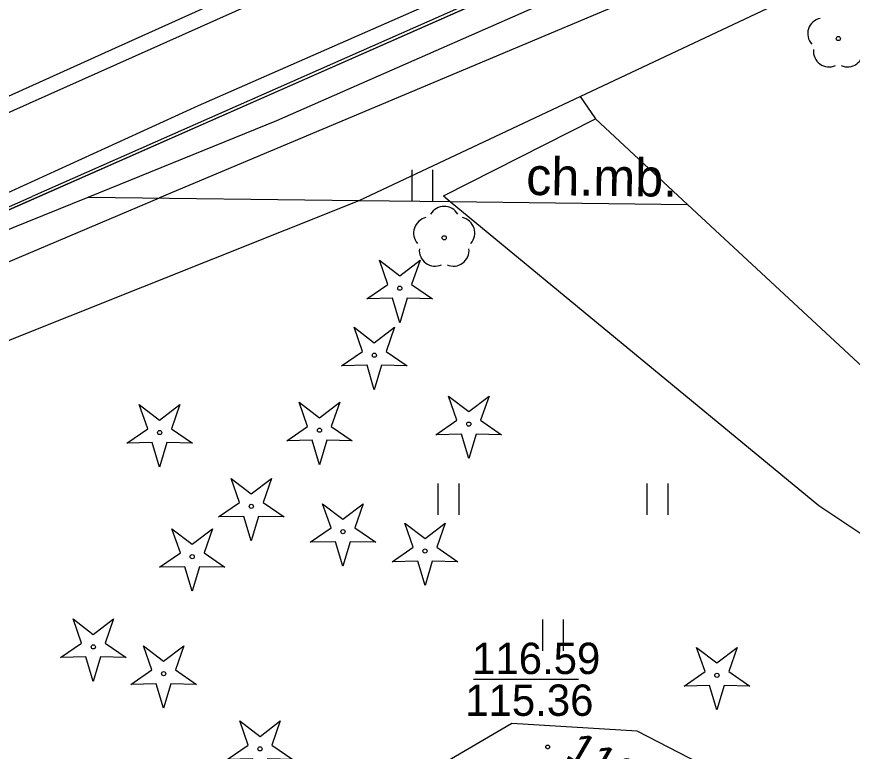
# Model space of a CAD drawing. Extents: x 6434771 to 6436222, y 5663454 to 5664782.
# Drawn here: x 6435209.44 to 6435229.44, y 5664181.62 to 5664199.2 of the extents above; entities that cross this region are included whole.
import ezdxf

# ---------------------------------------------------------------- set-up
doc = ezdxf.new("R2010")
doc.units = 0
for name, color, linetype in [('Warstwa 1', 7, 'Continuous'), ('Warstwa 10', 7, 'Continuous'), ('Warstwa 11', 7, 'Continuous'), ('Warstwa 12', 7, 'Continuous'), ('Warstwa 14', 7, 'Continuous'), ('Warstwa 25', 7, 'Continuous'), ('Warstwa 37', 7, 'Continuous'), ('Warstwa 4', 7, 'Continuous'), ('Warstwa 5', 7, 'Continuous'), ('Warstwa 6', 7, 'Continuous'), ('Warstwa 9', 7, 'Continuous')]:
    doc.layers.add(name, color=color, linetype=linetype)

msp = doc.modelspace()

# ---------------------------------------------------------------- linework, layer by layer
at = {"layer": 'Warstwa 1'}
msp.add_line((6435207.671, 5664193.885), (6435247.344, 5664211.396), dxfattribs=at)
msp.add_line((6435207.671, 5664193.885), (6435247.344, 5664211.396), dxfattribs=at)
at = {"layer": 'Warstwa 10'}
for points in [[(6435217.822, 5664192.448), (6435218.324, 5664192.795), (6435218.122, 5664193.371), (6435218.607, 5664193.001), (6435219.092, 5664193.371), (6435218.89, 5664192.795), (6435219.392, 5664192.448), (6435218.782, 5664192.462), (6435218.607, 5664191.878), (6435218.432, 5664192.462)], [(6435217.213, 5664190.845), (6435217.715, 5664191.192), (6435217.513, 5664191.768), (6435217.998, 5664191.398), (6435218.483, 5664191.768), (6435218.281, 5664191.192), (6435218.783, 5664190.845), (6435218.173, 5664190.859), (6435217.998, 5664190.275), (6435217.823, 5664190.859)], [(6435219.473, 5664189.197), (6435219.975, 5664189.544), (6435219.773, 5664190.12), (6435220.258, 5664189.75), (6435220.743, 5664190.12), (6435220.541, 5664189.544), (6435221.043, 5664189.197), (6435220.433, 5664189.211), (6435220.258, 5664188.627), (6435220.083, 5664189.211)], [(6435212.075, 5664188.995), (6435212.577, 5664189.342), (6435212.375, 5664189.918), (6435212.86, 5664189.548), (6435213.345, 5664189.918), (6435213.143, 5664189.342), (6435213.645, 5664188.995), (6435213.035, 5664189.009), (6435212.86, 5664188.425), (6435212.685, 5664189.009)], [(6435215.901, 5664189.051), (6435216.403, 5664189.398), (6435216.201, 5664189.974), (6435216.686, 5664189.604), (6435217.171, 5664189.974), (6435216.969, 5664189.398), (6435217.471, 5664189.051), (6435216.861, 5664189.065), (6435216.686, 5664188.481), (6435216.511, 5664189.065)], [(6435214.269, 5664187.23), (6435214.771, 5664187.577), (6435214.569, 5664188.153), (6435215.054, 5664187.783), (6435215.539, 5664188.153), (6435215.337, 5664187.577), (6435215.839, 5664187.23), (6435215.229, 5664187.244), (6435215.054, 5664186.66), (6435214.879, 5664187.244)], [(6435216.462, 5664186.624), (6435216.964, 5664186.971), (6435216.762, 5664187.547), (6435217.247, 5664187.177), (6435217.732, 5664187.547), (6435217.53, 5664186.971), (6435218.032, 5664186.624), (6435217.422, 5664186.638), (6435217.247, 5664186.054), (6435217.072, 5664186.638)], [(6435218.426, 5664186.16), (6435218.928, 5664186.507), (6435218.726, 5664187.083), (6435219.211, 5664186.713), (6435219.696, 5664187.083), (6435219.494, 5664186.507), (6435219.996, 5664186.16), (6435219.386, 5664186.174), (6435219.211, 5664185.59), (6435219.036, 5664186.174)], [(6435212.855, 5664186.027), (6435213.357, 5664186.374), (6435213.155, 5664186.95), (6435213.64, 5664186.58), (6435214.125, 5664186.95), (6435213.923, 5664186.374), (6435214.425, 5664186.027), (6435213.815, 5664186.041), (6435213.64, 5664185.457), (6435213.465, 5664186.041)], [(6435210.489, 5664183.867), (6435210.991, 5664184.214), (6435210.789, 5664184.79), (6435211.274, 5664184.42), (6435211.759, 5664184.79), (6435211.557, 5664184.214), (6435212.059, 5664183.867), (6435211.449, 5664183.881), (6435211.274, 5664183.297), (6435211.099, 5664183.881)], [(6435212.171, 5664183.225), (6435212.673, 5664183.572), (6435212.471, 5664184.148), (6435212.956, 5664183.778), (6435213.441, 5664184.148), (6435213.239, 5664183.572), (6435213.741, 5664183.225), (6435213.131, 5664183.239), (6435212.956, 5664182.655), (6435212.781, 5664183.239)], [(6435225.411, 5664183.185), (6435225.913, 5664183.532), (6435225.711, 5664184.108), (6435226.196, 5664183.738), (6435226.681, 5664184.108), (6435226.479, 5664183.532), (6435226.981, 5664183.185), (6435226.371, 5664183.199), (6435226.196, 5664182.615), (6435226.021, 5664183.199)], [(6435214.479, 5664181.427), (6435214.981, 5664181.774), (6435214.779, 5664182.35), (6435215.264, 5664181.98), (6435215.749, 5664182.35), (6435215.547, 5664181.774), (6435216.049, 5664181.427), (6435215.439, 5664181.441), (6435215.264, 5664180.857), (6435215.089, 5664181.441)]]:
    msp.add_lwpolyline(points, close=True, dxfattribs=at)
msp.add_lwpolyline([(6435258.612, 5664127.634), (6435260.153, 5664129.366), (6435264.608, 5664133.882), (6435268.33, 5664137.367), (6435270.216, 5664141.095), (6435272.054, 5664144.253), (6435274.192, 5664150.677), (6435276.148, 5664153.704), (6435268.421, 5664158.067), (6435261.139, 5664162.906), (6435251.069, 5664168.718), (6435245.174, 5664171.65), (6435229.527, 5664179.399), (6435224.289, 5664182.103), (6435221.292, 5664182.289), (6435213.295, 5664177.606), (6435211.267, 5664174.45), (6435210.571, 5664172.338), (6435208.979, 5664166.427), (6435206.269, 5664161.409), (6435205.145, 5664156.973), (6435204.672, 5664152.578), (6435201.705, 5664145.85)], dxfattribs=at)
for centre in [(6435218.607, 5664192.703), (6435217.998, 5664191.1), (6435220.258, 5664189.452), (6435212.86, 5664189.25), (6435216.686, 5664189.306), (6435215.054, 5664187.485), (6435217.247, 5664186.879), (6435219.211, 5664186.415), (6435213.64, 5664186.282), (6435211.274, 5664184.122), (6435212.956, 5664183.48), (6435226.196, 5664183.44), (6435215.264, 5664181.682)]:
    msp.add_circle(centre, 0.05, dxfattribs=at)
at = {"layer": 'Warstwa 11'}
for centre in [(6435229.1, 5664198.676), (6435219.67, 5664193.91)]:
    msp.add_circle(centre, 0.05, dxfattribs=at)
for centre, start, end in [((6435228.743, 5664198.792), 102.1471, 221.8529), ((6435228.88, 5664198.373), 174.1471, 293.8529), ((6435229.32, 5664198.373), 246.1471, 5.8529), ((6435219.67, 5664194.285), 30.1471, 149.8529), ((6435219.313, 5664194.026), 102.1471, 221.8529), ((6435220.027, 5664194.026), 318.1471, 77.8529), ((6435219.45, 5664193.607), 174.1471, 293.8529), ((6435219.89, 5664193.607), 246.1471, 5.8529)]:
    msp.add_arc(centre, 0.375, start, end, dxfattribs=at)
at = {"layer": 'Warstwa 12'}
for points in [[(6435281.015, 5664229.581), (6435277.645, 5664228.094), (6435276.508, 5664227.504), (6435272.02, 5664225.546), (6435268.408, 5664223.957), (6435257.54, 5664219.119), (6435244.366, 5664213.151), (6435239.776, 5664211.095), (6435226.173, 5664204.919), (6435211.959, 5664198.52), (6435206.598, 5664196.099), (6435204.1, 5664194.968)], [(6435281.015, 5664229.581), (6435277.645, 5664228.094), (6435276.508, 5664227.504), (6435272.02, 5664225.546), (6435268.408, 5664223.957), (6435257.54, 5664219.119), (6435244.366, 5664213.151), (6435239.776, 5664211.095), (6435226.173, 5664204.919), (6435211.959, 5664198.52), (6435206.598, 5664196.099), (6435204.1, 5664194.968)], [(6435209.047, 5664194.908), (6435213.79, 5664197.076), (6435220.057, 5664199.836), (6435224.313, 5664201.791), (6435227.367, 5664203.131), (6435231.76, 5664205.101), (6435237.666, 5664207.678), (6435246.447, 5664211.632), (6435253.649, 5664214.809), (6435261.59, 5664218.28), (6435263.639, 5664219.22), (6435265.731, 5664220.085), (6435268.264, 5664221.176), (6435272.331, 5664222.979), (6435278.445, 5664225.76), (6435280.983, 5664226.937)], [(6435280.96, 5664225.083), (6435272.726, 5664221.44), (6435272.318, 5664219.935), (6435265.515, 5664217.237), (6435263.541, 5664216.901), (6435229.891, 5664202.037), (6435212.86, 5664194.862)], [(6434951.727, 5664198.024), (6434957.926, 5664129.983), (6434961.97, 5664130.264), (6434970.187, 5664130.835), (6434974.947, 5664124.947), (6434990.17, 5664131.703), (6434990.854, 5664132.005), (6434994.237, 5664123.143), (6434999.18, 5664110.172), (6435001.706, 5664111.412), (6435036.932, 5664126.527), (6435044.825, 5664129.971), (6435047.01, 5664125.415), (6435062.997, 5664132.462), (6435089.634, 5664144.4), (6435128.506, 5664161.54), (6435147.181, 5664161.834), (6435151.583, 5664162.011), (6435155.497, 5664165.634), (6435159.038, 5664169.791), (6435160.945, 5664172.028), (6435199.14, 5664188.028), (6435202.43, 5664190.468), (6435212.86, 5664194.862)]]:
    msp.add_lwpolyline(points, dxfattribs=at)
at = {"layer": 'Warstwa 14'}
msp.add_line((6435220.372, 5664183.347), (6435222.885, 5664183.347), dxfattribs=at)
at = {"layer": 'Warstwa 25'}
msp.add_circle((6435222.146, 5664181.727), 0.045, dxfattribs=at)
at = {"layer": 'Warstwa 37'}
msp.add_lwpolyline([(6435204.883, 5664194.959), (6435216.695, 5664200.241), (6435253.975, 5664216.982), (6435281.004, 5664228.741)], dxfattribs=at)
at = {"layer": 'Warstwa 4'}
for points in [[(6435280.976, 5664226.385), (6435260.938, 5664217.462), (6435235.954, 5664206.454), (6435209.81, 5664194.899)], [(6435159.986, 5664176.18), (6435183.229, 5664183.86), (6435197.276, 5664189.36), (6435209.81, 5664194.899)]]:
    msp.add_lwpolyline(points, dxfattribs=at)
at = {"layer": 'Warstwa 5'}
for p, q in [((6435217.638, 5664194.805), (6435222.92, 5664197.292)), ((6435222.92, 5664197.292), (6435223.287, 5664196.756)), ((6435219.654, 5664194.91), (6435223.287, 5664196.756)), ((6435218.9, 5664194.787), (6435218.9, 5664195.537)), ((6435219.4, 5664194.787), (6435219.4, 5664195.537)), ((6435219.654, 5664194.91), (6435219.815, 5664194.778)), ((6435161.47, 5664172.382), (6435217.638, 5664194.805)), ((6435217.638, 5664194.805), (6435219.815, 5664194.778)), ((6435217.638, 5664194.805), (6435219.815, 5664194.778)), ((6435219.815, 5664194.778), (6435228.635, 5664187.501)), ((6435219.527, 5664187.281), (6435219.527, 5664188.031)), ((6435220.027, 5664187.281), (6435220.027, 5664188.031)), ((6435224.527, 5664187.281), (6435224.527, 5664188.031)), ((6435225.027, 5664187.281), (6435225.027, 5664188.031)), ((6435228.635, 5664187.501), (6435235.609, 5664182.856)), ((6435222.027, 5664184.031), (6435222.027, 5664184.781)), ((6435222.527, 5664184.031), (6435222.527, 5664184.781))]:
    msp.add_line(p, q, dxfattribs=at)
at = {"layer": 'Warstwa 6'}
msp.add_lwpolyline([(6435489.214, 5664318.618), (6435448.311, 5664300.392), (6435408.384, 5664282.714), (6435365.745, 5664263.287), (6435327.816, 5664247.024), (6435287.693, 5664229.399), (6435247.344, 5664211.396), (6435207.671, 5664193.885), (6435184.837, 5664184.49), (6435157.213, 5664173.533), (6435155.042, 5664172.61), (6435151.966, 5664163.866), (6435154.163, 5664166.13), (6435198.039, 5664147.468), (6435199.937, 5664145.615), (6435200.207, 5664143.151), (6435171.553, 5664091.735)], dxfattribs=at)
msp.add_lwpolyline([(6435207.671, 5664193.885), (6435247.344, 5664211.396), (6435287.693, 5664229.399), (6435327.816, 5664247.024), (6435328.967, 5664271.142), (6435315.455, 5664265.206), (6435299.068, 5664257.994), (6435278.528, 5664248.892), (6435257.06, 5664239.171), (6435252.346, 5664237.168), (6435154.317, 5664193.62), (6435155.042, 5664172.61), (6435157.213, 5664173.533), (6435184.837, 5664184.49)], close=True, dxfattribs=at)
at = {"layer": 'Warstwa 9'}
for p, q in [((6435215.666, 5664196.719), (6435237.653, 5664206.383)), ((6435217.638, 5664194.805), (6435238.492, 5664204.623)), ((6435211.149, 5664194.883), (6435215.666, 5664196.719)), ((6435219.654, 5664194.91), (6435223.287, 5664196.756)), ((6435223.287, 5664196.756), (6435225.49, 5664194.71)), ((6435160.473, 5664174.294), (6435211.149, 5664194.883)), ((6435211.149, 5664194.883), (6435217.638, 5664194.805)), ((6435211.149, 5664194.883), (6435217.638, 5664194.805)), ((6435219.654, 5664194.91), (6435219.815, 5664194.778)), ((6435161.47, 5664172.382), (6435217.638, 5664194.805)), ((6435219.815, 5664194.778), (6435225.49, 5664194.71)), ((6435219.815, 5664194.778), (6435228.635, 5664187.501)), ((6435219.815, 5664194.778), (6435225.49, 5664194.71)), ((6435225.49, 5664194.71), (6435230.506, 5664190.048)), ((6435228.635, 5664187.501), (6435235.609, 5664182.856))]:
    msp.add_line(p, q, dxfattribs=at)

# ---------------------------------------------------------------- texts
at = {"layer": 'Warstwa 14'}
msp.add_text('115.36', height=0.75, dxfattribs=at).set_placement((6435220.174, 5664182.472))
at = {"layer": 'Warstwa 25'}
msp.add_text('116.67', height=0.75, rotation=329.7888, dxfattribs=at).set_placement((6435222.538, 5664181.483))
at = {"layer": 'Warstwa 6'}
msp.add_text('116.59', height=0.75, dxfattribs=at).set_placement((6435220.338, 5664183.472))
at = {"layer": 'Warstwa 9'}
msp.add_text('ch.mb.', height=0.9, rotation=359.3133, dxfattribs=at).set_placement((6435221.628, 5664194.935))

doc.saveas('drawing.dxf')
